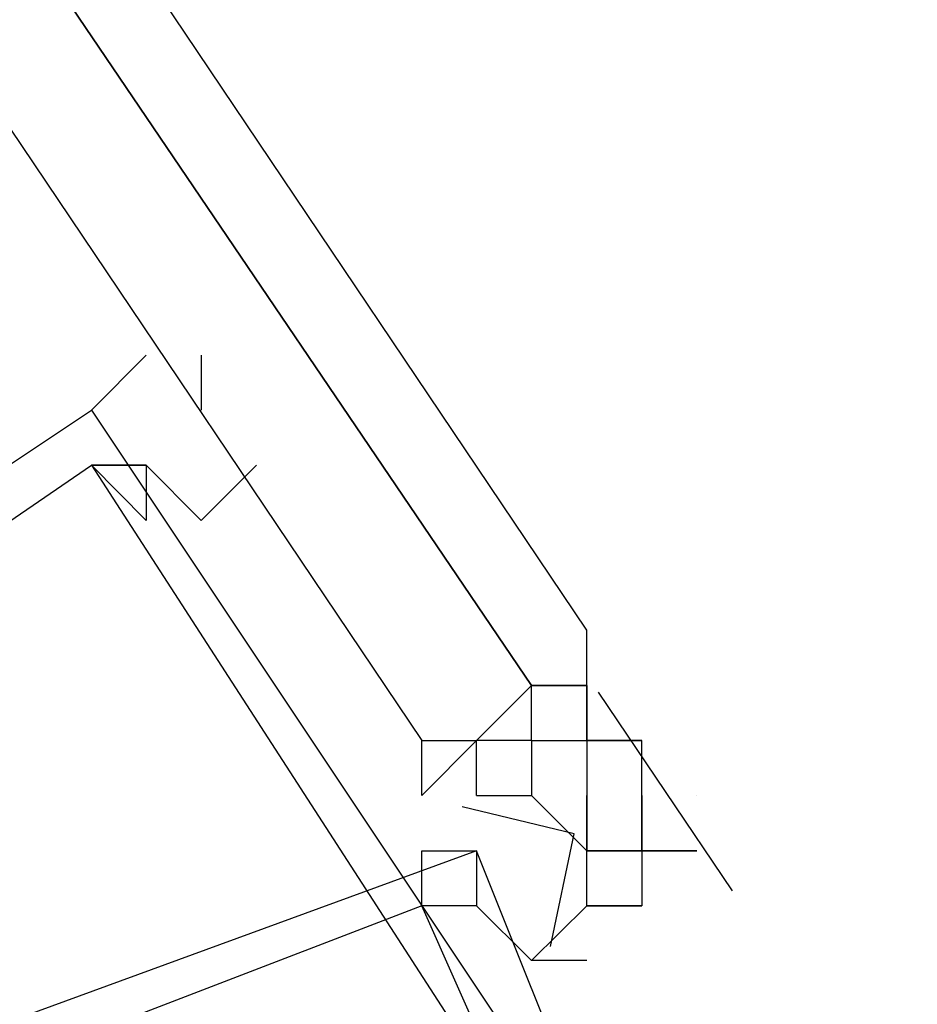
# Model space of a CAD drawing. Header units: feet. Extents: x -79 to 198, y -22 to 181.
# Tile 452 of 656: x 121.929 to 122.147, y 53.287 to 53.526. Entities that reach past the tile are written whole.
import ezdxf

# ---------------------------------------------------------------- set-up
doc = ezdxf.new("R2010")
doc.units = ezdxf.units.FT
doc.layers.add('A-LINEA', color=7, linetype='CONTINUOUS')

msp = doc.modelspace()

# ---------------------------------------------------------------- linework, layer by layer
at = {"layer": 'A-LINEA'}
for p, q in [((122.0533, 53.3644), (122.0533, 53.3644)), ((122.0533, 53.3644), (122.0533, 53.3644)), ((122.0533, 53.3644), (122.0533, 53.3644)), ((122.0533, 53.3644), (122.0533, 53.3644)), ((122.0533, 53.3644), (122.0533, 53.3644)), ((122.0533, 53.3644), (122.0533, 53.3644)), ((122.0667, 53.3644), (122.0533, 53.3644)), ((122.0667, 53.3644), (122.0533, 53.3644)), ((122.0533, 53.3644), (122.0533, 53.3644)), ((122.0667, 53.3644), (122.0533, 53.3644)), ((122.0533, 53.3644), (122.0533, 53.3644)), ((122.0533, 53.3644), (122.0533, 53.3644)), ((122.0533, 53.3644), (122.0533, 53.3644)), ((122.0533, 53.3644), (122.0533, 53.3644)), ((122.0533, 53.3644), (122.0533, 53.3644)), ((122.0533, 53.3644), (122.0533, 53.3644)), ((122.0667, 53.3644), (122.0533, 53.3644)), ((122.0667, 53.3644), (122.0533, 53.3644)), ((122.0533, 53.3644), (122.0533, 53.3644)), ((122.0667, 53.3644), (122.0533, 53.3644)), ((122.0667, 53.3644), (122.0667, 53.3644)), ((122.0667, 53.3511), (122.0667, 53.3644)), ((122.0667, 53.3644), (122.0667, 53.3644)), ((122.0667, 53.3644), (122.0667, 53.3644)), ((122.0667, 53.3644), (122.0667, 53.3644)), ((122.0667, 53.3644), (122.0667, 53.3644)), ((122.0667, 53.3511), (122.0667, 53.3644)), ((122.0667, 53.3644), (122.0667, 53.3644)), ((122.0667, 53.3644), (122.0667, 53.3644)), ((122.0667, 53.3644), (122.0667, 53.3644)), ((122.0667, 53.3644), (122.0667, 53.3644)), ((122.0667, 53.3644), (122.0667, 53.3644)), ((122.0667, 53.3644), (122.0667, 53.3644)), ((122.0667, 53.3644), (122.0667, 53.3644)), ((122.0667, 53.3644), (122.0667, 53.3644)), ((122.0667, 53.3644), (122.0667, 53.3644)), ((122.0667, 53.3511), (122.0667, 53.3644)), ((122.0667, 53.3644), (122.0667, 53.3511)), ((122.0667, 53.3644), (122.0667, 53.3644)), ((122.0667, 53.3644), (122.0667, 53.3644)), ((122.0667, 53.3511), (122.0667, 53.3644)), ((122.0667, 53.3644), (122.0667, 53.3644)), ((122.0667, 53.3644), (122.0667, 53.3644)), ((122.0667, 53.3644), (122.0667, 53.3644)), ((122.0667, 53.3644), (122.0667, 53.3644)), ((122.0667, 53.3511), (122.0667, 53.3644)), ((122.0667, 53.3644), (122.0667, 53.3644)), ((122.0667, 53.3644), (122.0667, 53.3644)), ((122.0667, 53.3644), (122.0667, 53.3644)), ((122.0667, 53.3644), (122.0667, 53.3644)), ((122.0667, 53.3644), (122.0667, 53.3644)), ((122.0667, 53.3644), (122.0667, 53.3644)), ((122.0667, 53.3644), (122.0667, 53.3644)), ((122.0667, 53.3644), (122.0667, 53.3644)), ((122.0667, 53.3644), (122.0667, 53.3644)), ((122.0667, 53.3511), (122.0667, 53.3644)), ((122.0667, 53.3644), (122.0667, 53.3511)), ((122.0667, 53.3644), (122.0667, 53.3644)), ((122.0694, 53.3628), (122.1019, 53.3147)), ((122.0694, 53.3628), (122.1019, 53.3147)), ((122.0267, 53.3378), (122.0267, 53.3511)), ((122.0267, 53.3378), (122.0267, 53.3511)), ((122.04, 53.3511), (122.0267, 53.3378)), ((122.0267, 53.3378), (122.0267, 53.3511)), ((122.0267, 53.3378), (122.0267, 53.3511)), ((122.04, 53.3511), (122.0267, 53.3378)), ((122.04, 53.3511), (122.04, 53.3511)), ((122.04, 53.3511), (122.04, 53.3511)), ((122.04, 53.3511), (122.04, 53.3511)), ((122.04, 53.3511), (122.04, 53.3511)), ((122.04, 53.3511), (122.04, 53.3511)), ((122.04, 53.3511), (122.04, 53.3511)), ((122.0533, 53.3511), (122.04, 53.3511)), ((122.04, 53.3511), (122.04, 53.3511)), ((122.0533, 53.3511), (122.04, 53.3511)), ((122.04, 53.3511), (122.04, 53.3511)), ((122.04, 53.3378), (122.04, 53.3511)), ((122.04, 53.3511), (122.04, 53.3511)), ((122.04, 53.3511), (122.04, 53.3511)), ((122.04, 53.3511), (122.04, 53.3511)), ((122.04, 53.3511), (122.04, 53.3511)), ((122.04, 53.3511), (122.04, 53.3511)), ((122.04, 53.3511), (122.04, 53.3511)), ((122.04, 53.3511), (122.04, 53.3511)), ((122.04, 53.3511), (122.04, 53.3511)), ((122.0533, 53.3511), (122.04, 53.3511)), ((122.04, 53.3511), (122.04, 53.3511)), ((122.0533, 53.3511), (122.04, 53.3511)), ((122.04, 53.3511), (122.04, 53.3511)), ((122.04, 53.3378), (122.04, 53.3511)), ((122.04, 53.3511), (122.04, 53.3511)), ((122.04, 53.3511), (122.04, 53.3511)), ((122.0533, 53.3511), (122.0533, 53.3511)), ((122.0533, 53.3511), (122.0667, 53.3511)), ((122.0533, 53.3511), (122.0533, 53.3511)), ((122.0533, 53.3511), (122.0533, 53.3511)), ((122.0533, 53.3511), (122.0533, 53.3511)), ((122.0533, 53.3511), (122.0533, 53.3511)), ((122.0533, 53.3511), (122.0533, 53.3511)), ((122.0533, 53.3511), (122.0533, 53.3511)), ((122.0533, 53.3511), (122.0533, 53.3511)), ((122.0533, 53.3511), (122.0533, 53.3511)), ((122.0533, 53.3511), (122.0533, 53.3511)), ((122.0533, 53.3511), (122.0533, 53.3511)), ((122.0533, 53.3511), (122.0533, 53.3511)), ((122.0533, 53.3511), (122.0533, 53.3511)), ((122.0533, 53.3511), (122.0533, 53.3511)), ((122.0533, 53.3511), (122.0533, 53.3511)), ((122.0533, 53.3511), (122.0533, 53.3511)), ((122.0533, 53.3511), (122.0533, 53.3378)), ((122.0533, 53.3511), (122.0533, 53.3511)), ((122.0533, 53.3511), (122.0533, 53.3511)), ((122.0533, 53.3511), (122.0533, 53.3511)), ((122.0533, 53.3511), (122.0533, 53.3511)), ((122.0533, 53.3511), (122.0533, 53.3511)), ((122.0533, 53.3511), (122.0533, 53.3511)), ((122.0533, 53.3511), (122.0533, 53.3511)), ((122.0533, 53.3511), (122.0533, 53.3511)), ((122.0533, 53.3511), (122.0533, 53.3511)), ((122.0533, 53.3511), (122.0533, 53.3511)), ((122.0533, 53.3511), (122.0667, 53.3511)), ((122.0533, 53.3511), (122.0533, 53.3511)), ((122.0533, 53.3511), (122.0533, 53.3511)), ((122.0533, 53.3511), (122.0533, 53.3511)), ((122.0533, 53.3511), (122.0533, 53.3511)), ((122.0533, 53.3511), (122.0533, 53.3511)), ((122.0533, 53.3511), (122.0533, 53.3511)), ((122.0533, 53.3511), (122.0533, 53.3511)), ((122.0533, 53.3511), (122.0533, 53.3511)), ((122.0533, 53.3511), (122.0533, 53.3511)), ((122.0533, 53.3511), (122.0533, 53.3511)), ((122.0533, 53.3511), (122.0533, 53.3511)), ((122.0533, 53.3511), (122.0533, 53.3511)), ((122.0533, 53.3511), (122.0533, 53.3511)), ((122.0533, 53.3511), (122.0533, 53.3511)), ((122.0533, 53.3511), (122.0533, 53.3511)), ((122.0533, 53.3511), (122.0533, 53.3378)), ((122.0533, 53.3511), (122.0533, 53.3511)), ((122.0533, 53.3511), (122.0533, 53.3511)), ((122.0533, 53.3511), (122.0533, 53.3511)), ((122.0533, 53.3511), (122.0533, 53.3511)), ((122.0533, 53.3511), (122.0533, 53.3511)), ((122.0533, 53.3511), (122.0533, 53.3511)), ((122.0533, 53.3511), (122.0533, 53.3511)), ((122.0533, 53.3511), (122.0533, 53.3511)), ((122.0533, 53.3511), (122.0533, 53.3511)), ((122.0667, 53.3511), (122.0667, 53.3511)), ((122.0667, 53.3511), (122.0667, 53.3511)), ((122.0667, 53.3511), (122.0667, 53.3511)), ((122.0667, 53.3511), (122.0667, 53.3511)), ((122.0667, 53.3511), (122.08, 53.3511)), ((122.0667, 53.3511), (122.0667, 53.3511)), ((122.0667, 53.3511), (122.0667, 53.3511)), ((122.0667, 53.3511), (122.0667, 53.3511)), ((122.0667, 53.3511), (122.0667, 53.3511)), ((122.0667, 53.3511), (122.0667, 53.3511)), ((122.0667, 53.3511), (122.0667, 53.3511)), ((122.0667, 53.3511), (122.0667, 53.3511)), ((122.0667, 53.3511), (122.0667, 53.3511)), ((122.0667, 53.3511), (122.0667, 53.3511)), ((122.0667, 53.3511), (122.0667, 53.3511)), ((122.0667, 53.3511), (122.0667, 53.3511)), ((122.0667, 53.3511), (122.0667, 53.3511)), ((122.0667, 53.3511), (122.0667, 53.3511)), ((122.0667, 53.3511), (122.0667, 53.3511)), ((122.0667, 53.3511), (122.0667, 53.3511)), ((122.0667, 53.3511), (122.0667, 53.3511)), ((122.0667, 53.3511), (122.0667, 53.3511)), ((122.0667, 53.3511), (122.0667, 53.3511)), ((122.0667, 53.3511), (122.0667, 53.3511)), ((122.0667, 53.3511), (122.0667, 53.3511)), ((122.0667, 53.3511), (122.0667, 53.3511)), ((122.0667, 53.3511), (122.0667, 53.3511)), ((122.08, 53.3511), (122.0667, 53.3511)), ((122.0667, 53.3511), (122.0667, 53.3511)), ((122.0667, 53.3511), (122.0667, 53.3511)), ((122.0667, 53.3511), (122.0667, 53.3511)), ((122.0667, 53.3511), (122.08, 53.3511)), ((122.0667, 53.3511), (122.0667, 53.3511)), ((122.0667, 53.3511), (122.08, 53.3511)), ((122.0667, 53.3511), (122.0667, 53.3511)), ((122.0667, 53.3511), (122.0667, 53.3378)), ((122.0667, 53.3511), (122.0667, 53.3511)), ((122.0667, 53.3511), (122.0667, 53.3511)), ((122.0667, 53.3511), (122.0667, 53.3511)), ((122.0667, 53.3511), (122.0667, 53.3511)), ((122.0667, 53.3511), (122.08, 53.3511)), ((122.0667, 53.3511), (122.0667, 53.3511)), ((122.0667, 53.3511), (122.0667, 53.3511)), ((122.0667, 53.3511), (122.0667, 53.3511)), ((122.0667, 53.3511), (122.0667, 53.3511)), ((122.0667, 53.3511), (122.0667, 53.3511)), ((122.0667, 53.3511), (122.0667, 53.3511)), ((122.0667, 53.3511), (122.0667, 53.3511)), ((122.0667, 53.3511), (122.0667, 53.3511)), ((122.0667, 53.3511), (122.0667, 53.3511)), ((122.0667, 53.3511), (122.0667, 53.3511)), ((122.0667, 53.3511), (122.0667, 53.3511)), ((122.0667, 53.3511), (122.0667, 53.3511)), ((122.0667, 53.3511), (122.0667, 53.3511)), ((122.0667, 53.3511), (122.0667, 53.3511)), ((122.0667, 53.3511), (122.0667, 53.3511)), ((122.0667, 53.3511), (122.0667, 53.3511)), ((122.0667, 53.3511), (122.0667, 53.3511)), ((122.0667, 53.3511), (122.0667, 53.3511)), ((122.0667, 53.3511), (122.0667, 53.3511)), ((122.0667, 53.3511), (122.0667, 53.3511)), ((122.0667, 53.3511), (122.0667, 53.3511)), ((122.0667, 53.3511), (122.0667, 53.3511)), ((122.08, 53.3511), (122.0667, 53.3511)), ((122.0667, 53.3511), (122.0667, 53.3511)), ((122.0667, 53.3511), (122.0667, 53.3511)), ((122.0667, 53.3511), (122.0667, 53.3511)), ((122.0667, 53.3511), (122.08, 53.3511)), ((122.0667, 53.3511), (122.0667, 53.3511)), ((122.0667, 53.3511), (122.08, 53.3511)), ((122.0667, 53.3511), (122.0667, 53.3511)), ((122.0667, 53.3511), (122.0667, 53.3378)), ((122.08, 53.3511), (122.08, 53.3511)), ((122.08, 53.3511), (122.08, 53.3511)), ((122.08, 53.3511), (122.08, 53.3511)), ((122.08, 53.3511), (122.08, 53.3511)), ((122.08, 53.3511), (122.08, 53.3511)), ((122.08, 53.3511), (122.08, 53.3511)), ((122.08, 53.3511), (122.08, 53.3511)), ((122.08, 53.3511), (122.08, 53.3511)), ((122.08, 53.3511), (122.08, 53.3511)), ((122.08, 53.3511), (122.08, 53.3511)), ((122.08, 53.3511), (122.08, 53.3511)), ((122.08, 53.3511), (122.08, 53.3511)), ((122.08, 53.3511), (122.08, 53.3511)), ((122.08, 53.3511), (122.08, 53.3511)), ((122.08, 53.3511), (122.08, 53.3511)), ((122.08, 53.3511), (122.08, 53.3511)), ((122.08, 53.3511), (122.08, 53.3511)), ((122.08, 53.3511), (122.08, 53.3511)), ((122.08, 53.3511), (122.08, 53.3511)), ((122.08, 53.3511), (122.08, 53.3511)), ((122.0267, 53.3378), (122.0267, 53.3378)), ((122.0267, 53.3378), (122.0267, 53.3378)), ((122.0533, 53.3378), (122.0533, 53.3378)), ((122.0533, 53.3378), (122.0533, 53.3378)), ((122.0533, 53.3378), (122.0533, 53.3378)), ((122.0533, 53.3378), (122.0533, 53.3378)), ((122.0533, 53.3378), (122.0533, 53.3378)), ((122.0533, 53.3378), (122.0533, 53.3378)), ((122.0533, 53.3378), (122.0533, 53.3378)), ((122.0533, 53.3378), (122.0533, 53.3378)), ((122.0667, 53.3378), (122.0667, 53.3378)), ((122.0667, 53.3378), (122.0667, 53.3378)), ((122.0667, 53.3378), (122.0667, 53.3378)), ((122.0667, 53.3378), (122.0667, 53.3378)), ((122.0667, 53.3378), (122.0667, 53.3378)), ((122.0667, 53.3378), (122.0667, 53.3378)), ((122.0667, 53.3378), (122.0667, 53.3378)), ((122.0667, 53.3378), (122.0667, 53.3378)), ((122.0667, 53.3378), (122.0667, 53.3378)), ((122.0667, 53.3378), (122.0667, 53.3378)), ((122.0667, 53.3378), (122.0667, 53.3378)), ((122.0667, 53.3378), (122.0667, 53.3378)), ((122.0667, 53.3378), (122.0667, 53.3378)), ((122.0667, 53.3378), (122.0667, 53.3378)), ((122.0667, 53.3244), (122.0667, 53.3378)), ((122.0667, 53.3244), (122.0667, 53.3378)), ((122.0667, 53.3244), (122.0667, 53.3378)), ((122.0667, 53.3244), (122.0667, 53.3378)), ((122.0667, 53.3378), (122.0667, 53.3378)), ((122.0667, 53.3378), (122.0667, 53.3378)), ((122.0667, 53.3378), (122.0667, 53.3244)), ((122.0667, 53.3378), (122.0667, 53.3378)), ((122.0667, 53.3378), (122.0667, 53.3378)), ((122.0667, 53.3378), (122.0667, 53.3378)), ((122.0667, 53.3378), (122.0667, 53.3378)), ((122.0667, 53.3378), (122.0667, 53.3378)), ((122.0667, 53.3378), (122.0667, 53.3378)), ((122.0667, 53.3378), (122.0667, 53.3378)), ((122.0667, 53.3378), (122.0667, 53.3378)), ((122.0667, 53.3378), (122.0667, 53.3378)), ((122.0667, 53.3378), (122.0667, 53.3378)), ((122.0667, 53.3378), (122.0667, 53.3378)), ((122.0667, 53.3378), (122.0667, 53.3378)), ((122.0667, 53.3378), (122.0667, 53.3378)), ((122.0667, 53.3378), (122.0667, 53.3378)), ((122.0667, 53.3378), (122.0667, 53.3378)), ((122.0667, 53.3378), (122.0667, 53.3378)), ((122.0667, 53.3378), (122.0667, 53.3378)), ((122.0667, 53.3378), (122.0667, 53.3378)), ((122.0667, 53.3378), (122.0667, 53.3378)), ((122.0667, 53.3378), (122.0667, 53.3378)), ((122.0667, 53.3378), (122.0667, 53.3378)), ((122.0667, 53.3378), (122.0667, 53.3378)), ((122.0667, 53.3378), (122.0667, 53.3378)), ((122.0667, 53.3378), (122.0667, 53.3378)), ((122.0667, 53.3378), (122.0667, 53.3378)), ((122.0667, 53.3378), (122.0667, 53.3378)), ((122.0667, 53.3378), (122.0667, 53.3378)), ((122.0667, 53.3378), (122.0667, 53.3378)), ((122.0667, 53.3244), (122.0667, 53.3378)), ((122.0667, 53.3244), (122.0667, 53.3378)), ((122.0667, 53.3244), (122.0667, 53.3378)), ((122.0667, 53.3244), (122.0667, 53.3378)), ((122.0667, 53.3378), (122.0667, 53.3378)), ((122.0667, 53.3378), (122.0667, 53.3378)), ((122.0667, 53.3378), (122.0667, 53.3244)), ((122.0667, 53.3378), (122.0667, 53.3378)), ((122.0667, 53.3378), (122.0667, 53.3378)), ((122.0667, 53.3378), (122.0667, 53.3378)), ((122.0667, 53.3378), (122.0667, 53.3378)), ((122.0667, 53.3378), (122.0667, 53.3378)), ((122.0667, 53.3378), (122.0667, 53.3378)), ((122.0667, 53.3378), (122.0667, 53.3378)), ((122.0667, 53.3378), (122.0667, 53.3378)), ((122.0667, 53.3378), (122.0667, 53.3378)), ((122.0667, 53.3378), (122.0667, 53.3378)), ((122.0667, 53.3378), (122.0667, 53.3378)), ((122.0667, 53.3378), (122.0667, 53.3378)), ((122.0667, 53.3378), (122.0667, 53.3378)), ((122.0667, 53.3378), (122.0667, 53.3378)), ((122.08, 53.3378), (122.08, 53.3378)), ((122.08, 53.3378), (122.08, 53.3378)), ((122.08, 53.3378), (122.08, 53.3378)), ((122.08, 53.3378), (122.08, 53.3378)), ((122.08, 53.3378), (122.08, 53.3378)), ((122.08, 53.3378), (122.08, 53.3378)), ((122.08, 53.3378), (122.08, 53.3378)), ((122.08, 53.3378), (122.08, 53.3378)), ((122.08, 53.3378), (122.08, 53.3378)), ((122.08, 53.3378), (122.08, 53.3378)), ((122.08, 53.3378), (122.08, 53.3378)), ((122.08, 53.3378), (122.08, 53.3378)), ((122.08, 53.3378), (122.08, 53.3378)), ((122.08, 53.3244), (122.08, 53.3378)), ((122.08, 53.3244), (122.08, 53.3378)), ((122.08, 53.3378), (122.08, 53.3378)), ((122.08, 53.3244), (122.08, 53.3378)), ((122.08, 53.3378), (122.08, 53.3378)), ((122.08, 53.3378), (122.08, 53.3378)), ((122.08, 53.3378), (122.08, 53.3244)), ((122.08, 53.3378), (122.08, 53.3378)), ((122.08, 53.3378), (122.08, 53.3378)), ((122.08, 53.3378), (122.08, 53.3378)), ((122.08, 53.3378), (122.08, 53.3378)), ((122.08, 53.3378), (122.08, 53.3378)), ((122.08, 53.3378), (122.08, 53.3378)), ((122.08, 53.3378), (122.08, 53.3378)), ((122.08, 53.3378), (122.08, 53.3378)), ((122.08, 53.3378), (122.08, 53.3378)), ((122.08, 53.3378), (122.08, 53.3378)), ((122.08, 53.3378), (122.08, 53.3378)), ((122.08, 53.3378), (122.08, 53.3378)), ((122.08, 53.3378), (122.08, 53.3378)), ((122.08, 53.3378), (122.08, 53.3378)), ((122.08, 53.3378), (122.08, 53.3378)), ((122.08, 53.3378), (122.08, 53.3378)), ((122.08, 53.3378), (122.08, 53.3378)), ((122.08, 53.3378), (122.08, 53.3378)), ((122.08, 53.3244), (122.08, 53.3378)), ((122.08, 53.3244), (122.08, 53.3378)), ((122.08, 53.3378), (122.08, 53.3378)), ((122.08, 53.3244), (122.08, 53.3378)), ((122.08, 53.3378), (122.08, 53.3378)), ((122.08, 53.3378), (122.08, 53.3378)), ((122.08, 53.3378), (122.08, 53.3244)), ((122.08, 53.3378), (122.08, 53.3378)), ((122.08, 53.3378), (122.08, 53.3378)), ((122.08, 53.3378), (122.08, 53.3378)), ((122.08, 53.3378), (122.08, 53.3378)), ((122.08, 53.3378), (122.08, 53.3378)), ((122.0933, 53.3378), (122.0933, 53.3378)), ((122.0933, 53.3378), (122.0933, 53.3378)), ((122.0933, 53.3378), (122.0933, 53.3378)), ((122.0933, 53.3378), (122.0933, 53.3378)), ((122.0933, 53.3378), (122.0933, 53.3378)), ((122.0933, 53.3378), (122.0933, 53.3378)), ((122.0933, 53.3378), (122.0933, 53.3378)), ((122.0933, 53.3378), (122.0933, 53.3378)), ((122.0933, 53.3378), (122.0933, 53.3378)), ((122.0933, 53.3378), (122.0933, 53.3378)), ((122.0933, 53.3378), (122.0933, 53.3378)), ((122.0933, 53.3378), (122.0933, 53.3378)), ((122.0667, 53.3244), (122.08, 53.3244)), ((122.0667, 53.3244), (122.0667, 53.3244)), ((122.0667, 53.3244), (122.0667, 53.3244)), ((122.0667, 53.3244), (122.0667, 53.3244)), ((122.0667, 53.3244), (122.0667, 53.3244)), ((122.0667, 53.3244), (122.0667, 53.3244)), ((122.08, 53.3244), (122.0667, 53.3244)), ((122.0667, 53.3244), (122.0667, 53.3244)), ((122.0667, 53.3244), (122.0667, 53.3244)), ((122.0667, 53.3244), (122.0667, 53.3244)), ((122.0667, 53.3244), (122.0667, 53.3244)), ((122.0667, 53.3244), (122.0667, 53.3244)), ((122.0667, 53.3244), (122.0667, 53.3244)), ((122.0667, 53.3244), (122.08, 53.3244)), ((122.0667, 53.3244), (122.0667, 53.3244)), ((122.0667, 53.3244), (122.0667, 53.3244)), ((122.0667, 53.3244), (122.0667, 53.3244)), ((122.0667, 53.3244), (122.0667, 53.3244)), ((122.0667, 53.3244), (122.0667, 53.3244)), ((122.08, 53.3244), (122.0667, 53.3244)), ((122.0667, 53.3244), (122.0667, 53.3244)), ((122.0667, 53.3244), (122.0667, 53.3244)), ((122.0667, 53.3244), (122.0667, 53.3244)), ((122.0667, 53.3244), (122.0667, 53.3244)), ((122.0667, 53.3244), (122.0667, 53.3244)), ((122.0667, 53.3244), (122.0667, 53.3244)), ((122.08, 53.3244), (122.08, 53.3244)), ((122.08, 53.3244), (122.08, 53.3244)), ((122.08, 53.3244), (122.08, 53.3244)), ((122.08, 53.3244), (122.08, 53.3244)), ((122.08, 53.3244), (122.08, 53.3244)), ((122.08, 53.3244), (122.08, 53.3244)), ((122.08, 53.3244), (122.08, 53.3244)), ((122.08, 53.3244), (122.08, 53.3244)), ((122.08, 53.3244), (122.08, 53.3244)), ((122.08, 53.3244), (122.08, 53.3244)), ((122.08, 53.3244), (122.08, 53.3244)), ((122.08, 53.3244), (122.08, 53.3244)), ((122.08, 53.3244), (122.08, 53.3244)), ((122.08, 53.3244), (122.08, 53.3244)), ((122.08, 53.3244), (122.08, 53.3244)), ((122.08, 53.3244), (122.08, 53.3244)), ((122.08, 53.3244), (122.08, 53.3244)), ((122.08, 53.3244), (122.08, 53.3244)), ((122.08, 53.3244), (122.08, 53.3244)), ((122.08, 53.3244), (122.08, 53.3244)), ((122.08, 53.3244), (122.08, 53.3244)), ((122.08, 53.3244), (122.08, 53.3244)), ((122.08, 53.3244), (122.08, 53.3244)), ((122.08, 53.3244), (122.08, 53.3244)), ((122.08, 53.3244), (122.08, 53.3244)), ((122.08, 53.3244), (122.08, 53.3244)), ((122.08, 53.3244), (122.08, 53.3244)), ((122.08, 53.3244), (122.08, 53.3244)), ((122.08, 53.3244), (122.08, 53.3244)), ((122.08, 53.3244), (122.08, 53.3244)), ((122.0933, 53.3244), (122.0933, 53.3244)), ((122.0933, 53.3244), (122.0933, 53.3244)), ((122.0933, 53.3244), (122.0933, 53.3244)), ((122.0933, 53.3244), (122.0933, 53.3244)), ((122.0933, 53.3244), (122.0933, 53.3244)), ((122.0933, 53.3244), (122.0933, 53.3244)), ((122.0933, 53.3244), (122.0933, 53.3244)), ((122.0933, 53.3244), (122.0933, 53.3244)), ((122.0933, 53.3244), (122.0933, 53.3244)), ((122.0933, 53.3244), (122.0933, 53.3244)), ((122.0933, 53.3244), (122.0933, 53.3244)), ((122.0933, 53.3244), (122.0933, 53.3244)), ((122.0933, 53.3244), (122.0933, 53.3244)), ((122.0933, 53.3244), (122.0933, 53.3244)), ((122.0933, 53.3244), (122.0933, 53.3244)), ((122.0933, 53.3244), (122.0933, 53.3244)), ((122.0933, 53.3244), (122.0933, 53.3244)), ((122.0933, 53.3244), (122.0933, 53.3244)), ((122.0667, 53.3111), (122.0667, 53.3111)), ((122.0667, 53.3111), (122.0667, 53.3111)), ((122.0667, 53.3111), (122.0667, 53.3111)), ((122.0667, 53.3111), (122.0667, 53.3111)), ((122.0667, 53.3111), (122.0667, 53.3111)), ((122.0667, 53.3111), (122.0667, 53.3111)), ((122.08, 53.3111), (122.0667, 53.3111)), ((122.0667, 53.3111), (122.0667, 53.3111)), ((122.0667, 53.3111), (122.0667, 53.3111)), ((122.0667, 53.3111), (122.0667, 53.3111)), ((122.0667, 53.3111), (122.0667, 53.3111)), ((122.0667, 53.3111), (122.0667, 53.3111)), ((122.0667, 53.3111), (122.0667, 53.3111)), ((122.0667, 53.3111), (122.0667, 53.3111)), ((122.0667, 53.3111), (122.0667, 53.3111)), ((122.08, 53.3111), (122.0667, 53.3111)), ((122.0667, 53.3111), (122.0667, 53.3111)), ((122.0667, 53.3111), (122.0667, 53.3111)), ((122.08, 53.3111), (122.0667, 53.3111)), ((122.08, 53.3111), (122.0667, 53.3111)), ((122.0667, 53.3111), (122.0667, 53.3111)), ((122.0667, 53.3111), (122.0667, 53.3111)), ((122.0667, 53.3111), (122.0667, 53.3111)), ((122.0667, 53.3111), (122.0667, 53.3111)), ((122.0667, 53.3111), (122.0667, 53.3111)), ((122.0667, 53.3111), (122.0667, 53.3111)), ((122.08, 53.3111), (122.0667, 53.3111)), ((122.0667, 53.3111), (122.0667, 53.3111)), ((122.0667, 53.3111), (122.0667, 53.3111)), ((122.0667, 53.3111), (122.0667, 53.3111)), ((122.0667, 53.3111), (122.0667, 53.3111)), ((122.0667, 53.3111), (122.0667, 53.3111)), ((122.0667, 53.3111), (122.0667, 53.3111)), ((122.0667, 53.3111), (122.0667, 53.3111)), ((122.0667, 53.3111), (122.0667, 53.3111)), ((122.08, 53.3111), (122.0667, 53.3111)), ((122.0667, 53.3111), (122.0667, 53.3111)), ((122.0667, 53.3111), (122.0667, 53.3111)), ((122.08, 53.3111), (122.0667, 53.3111)), ((122.08, 53.3111), (122.0667, 53.3111)), ((122.08, 53.3111), (122.08, 53.3111)), ((122.08, 53.3111), (122.08, 53.3111)), ((122.08, 53.3111), (122.08, 53.3111)), ((122.08, 53.3111), (122.08, 53.3111)), ((122.08, 53.3111), (122.08, 53.3111)), ((122.08, 53.3111), (122.08, 53.3111)), ((122.08, 53.3111), (122.08, 53.3111)), ((122.08, 53.3111), (122.08, 53.3111)), ((122.08, 53.3111), (122.08, 53.3111)), ((122.08, 53.3111), (122.08, 53.3111)), ((122.08, 53.3111), (122.08, 53.3111)), ((122.08, 53.3111), (122.08, 53.3111)), ((122.08, 53.3111), (122.08, 53.3111)), ((122.08, 53.3111), (122.08, 53.3111)), ((122.08, 53.3111), (122.08, 53.3111)), ((122.08, 53.3111), (122.08, 53.3111)), ((122.08, 53.3111), (122.08, 53.3111)), ((122.08, 53.3111), (122.08, 53.3111)), ((122.08, 53.3111), (122.08, 53.3111)), ((122.08, 53.3111), (122.08, 53.3111)), ((122.0533, 53.2978), (122.0533, 53.2978)), ((122.0533, 53.2978), (122.0533, 53.2978)), ((122.0533, 53.2978), (122.0533, 53.2978)), ((122.0533, 53.2978), (122.0533, 53.2978))]:
    msp.add_line(p, q, dxfattribs=at)
for points in [[(122.0667, 53.3778), (120.1467, 56.2311), (120.1333, 56.2311), (120.12, 56.2178), (122.0533, 53.3644), (122.0667, 53.3644), (122.0667, 53.3778)], [(122.0667, 53.3778), (120.1467, 56.2311), (120.1333, 56.2311), (120.12, 56.2178), (122.0533, 53.3644), (122.0667, 53.3644), (122.0667, 53.3778)], [(122.04, 53.3511), (122.0533, 53.3644), (120.12, 56.2178), (120.1067, 56.2044), (122.0267, 53.3511), (122.04, 53.3511)], [(122.04, 53.3511), (122.0533, 53.3644), (120.12, 56.2178), (120.1067, 56.2044), (122.0267, 53.3511), (122.04, 53.3511)], [(121.9467, 53.4311), (121.9467, 53.4311), (121.9467, 53.4311), (121.96, 53.4444), (121.96, 53.4444)], [(121.9467, 53.4311), (121.9467, 53.4311), (121.9467, 53.4311), (121.96, 53.4444), (121.96, 53.4444)], [(121.9733, 53.4444), (121.9733, 53.4444), (121.9733, 53.4311), (121.9733, 53.4311), (121.9733, 53.4311)], [(121.9733, 53.4444), (121.9733, 53.4444), (121.9733, 53.4311), (121.9733, 53.4311), (121.9733, 53.4311)], [(121.6267, 52.8711), (121.4667, 53.1111), (121.9467, 53.4311), (122.1067, 53.1911), (121.6267, 52.8711)], [(121.6267, 52.8711), (121.4667, 53.1111), (121.9467, 53.4311), (122.1067, 53.1911), (121.6267, 52.8711)], [(121.6267, 52.8844), (121.48, 53.0978), (121.9467, 53.4178), (122.0933, 53.1911), (121.6267, 52.8844)], [(121.6267, 52.8844), (121.48, 53.0978), (121.9467, 53.4178), (122.0933, 53.1911), (121.6267, 52.8844)], [(121.9867, 53.4178), (121.9867, 53.4178), (121.9867, 53.4178), (121.9867, 53.4178), (121.9733, 53.4044), (121.9733, 53.4044), (121.96, 53.4178), (121.96, 53.4178), (121.96, 53.4178), (121.96, 53.4044), (121.96, 53.4044), (121.9467, 53.4178), (121.9467, 53.4178), (121.9467, 53.4178), (121.9467, 53.4178), (121.9467, 53.4178), (121.9467, 53.4178), (121.9467, 53.4178)], [(121.9867, 53.4178), (121.9867, 53.4178), (121.9867, 53.4178), (121.9867, 53.4178), (121.9733, 53.4044), (121.9733, 53.4044), (121.96, 53.4178), (121.96, 53.4178), (121.96, 53.4178), (121.96, 53.4044), (121.96, 53.4044), (121.9467, 53.4178), (121.9467, 53.4178), (121.9467, 53.4178), (121.9467, 53.4178), (121.9467, 53.4178), (121.9467, 53.4178), (121.9467, 53.4178)], [(122.0267, 53.3378), (122.04, 53.3511), (122.0533, 53.3644), (122.0667, 53.3644), (122.0667, 53.3778)], [(122.0267, 53.3378), (122.04, 53.3511), (122.0533, 53.3644), (122.0667, 53.3644), (122.0667, 53.3778)], [(122.0533, 53.3511), (122.0533, 53.3644), (122.0667, 53.3644)], [(122.0533, 53.3511), (122.0533, 53.3644), (122.0667, 53.3644)], [(122.08, 53.3244), (122.08, 53.3378), (122.08, 53.3511)], [(122.08, 53.3244), (122.08, 53.3378), (122.08, 53.3511)], [(122.04, 53.3378), (122.04, 53.3378), (122.0533, 53.3378), (122.0533, 53.3378)], [(122.04, 53.3378), (122.04, 53.3378), (122.0533, 53.3378), (122.0533, 53.3378)], [(122.0667, 53.3111), (122.0667, 53.3244), (122.0667, 53.3244), (122.0533, 53.3378)], [(122.0667, 53.3111), (122.0667, 53.3244), (122.0667, 53.3244), (122.0533, 53.3378)], [(122.0579, 53.3012), (122.0636, 53.3285), (122.0365, 53.335)], [(122.0579, 53.3012), (122.0636, 53.3285), (122.0365, 53.335)], [(121.4933, 53.1244), (121.6, 52.8444), (122.1467, 53.0578), (122.04, 53.3244), (121.4933, 53.1244)], [(121.4933, 53.1244), (121.6, 52.8444), (122.1467, 53.0578), (122.04, 53.3244), (121.4933, 53.1244)], [(122.0267, 53.3111), (122.0267, 53.3244), (122.04, 53.3244), (122.04, 53.3244), (122.04, 53.3244), (122.04, 53.3244), (122.04, 53.3244)], [(122.0267, 53.3111), (122.0267, 53.3244), (122.04, 53.3244), (122.04, 53.3244), (122.04, 53.3244), (122.04, 53.3244), (122.04, 53.3244)], [(122.04, 53.3244), (122.04, 53.3111), (122.04, 53.3111), (122.04, 53.3111), (122.04, 53.3111)], [(122.04, 53.3244), (122.04, 53.3111), (122.04, 53.3111), (122.04, 53.3111), (122.04, 53.3111)], [(122.0933, 53.3244), (122.08, 53.3244), (122.08, 53.3111), (122.0667, 53.3111), (122.0533, 53.2978)], [(122.0933, 53.3244), (122.08, 53.3244), (122.08, 53.3111), (122.0667, 53.3111), (122.0533, 53.2978)], [(122.08, 53.3244), (122.08, 53.3244), (122.0933, 53.3244), (122.0933, 53.3244)], [(122.08, 53.3244), (122.08, 53.3244), (122.0933, 53.3244)], [(122.08, 53.3244), (122.08, 53.3244), (122.0933, 53.3244), (122.0933, 53.3244)], [(122.08, 53.3244), (122.08, 53.3244), (122.0933, 53.3244)], [(121.5067, 53.1111), (121.6, 52.8578), (122.1333, 53.0711), (122.0267, 53.3111), (121.5067, 53.1111)], [(121.5067, 53.1111), (121.6, 52.8578), (122.1333, 53.0711), (122.0267, 53.3111), (121.5067, 53.1111)], [(122.0667, 53.2978), (122.0533, 53.2978), (122.0533, 53.2978), (122.04, 53.3111), (122.04, 53.3111), (122.04, 53.3111), (122.04, 53.3111), (122.04, 53.3111), (122.04, 53.3111), (122.0267, 53.3111)], [(122.0667, 53.2978), (122.0533, 53.2978), (122.0533, 53.2978), (122.04, 53.3111), (122.04, 53.3111), (122.04, 53.3111), (122.04, 53.3111), (122.04, 53.3111), (122.04, 53.3111), (122.0267, 53.3111)], [(122.0667, 53.3111), (122.0667, 53.3111), (122.0667, 53.3111), (122.0667, 53.3111)], [(122.08, 53.3111), (122.0667, 53.3111), (122.08, 53.3111)], [(122.08, 53.3111), (122.0667, 53.3111), (122.08, 53.3111)], [(122.0667, 53.3111), (122.0667, 53.3111), (122.0667, 53.3111), (122.0667, 53.3111)], [(122.08, 53.3111), (122.0667, 53.3111), (122.08, 53.3111)], [(122.08, 53.3111), (122.0667, 53.3111), (122.08, 53.3111)]]:
    msp.add_lwpolyline(points, dxfattribs=at)
msp.add_lwpolyline([(121.96, 53.4178), (121.9467, 53.4178), (121.9467, 53.4178), (121.96, 53.4178)], close=True, dxfattribs=at)
msp.add_lwpolyline([(121.96, 53.4178), (121.9467, 53.4178), (121.9467, 53.4178), (121.96, 53.4178)], close=True, dxfattribs=at)

doc.saveas('drawing.dxf')
